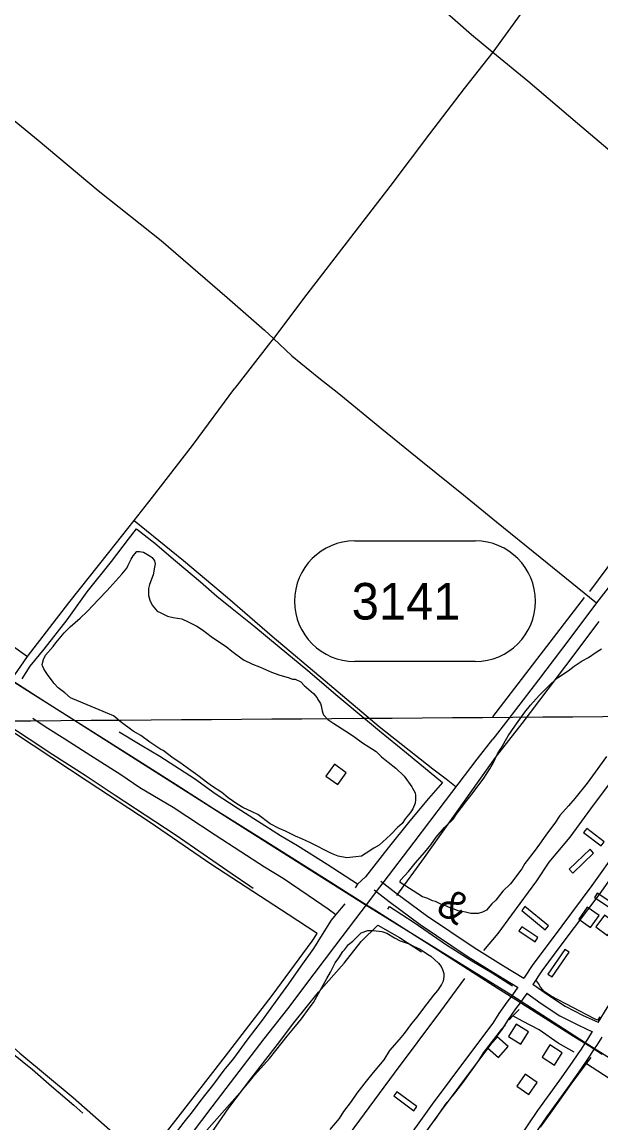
# Model space of a CAD drawing. Extents: x 3535183 to 3573198, y 534952 to 560562.
# Drawn here: x 3546397 to 3547982, y 545364 to 548377 of the extents above; entities that cross this region are included whole.
import ezdxf

# ---------------------------------------------------------------- set-up
doc = ezdxf.new("R2010")
doc.units = 0
for name, color, linetype in [('V-BLDG-OTLN', 7, 'Continuous'), ('V-DTCH-CNTR', 7, 'Continuous'), ('V-GRID-MAJR', 7, 'Continuous'), ('V-RAIL-IDEN', 7, 'Continuous'), ('V-RAIL-TRAK', 7, 'Continuous'), ('V-ROAD-CNTR', 7, 'Continuous'), ('V-ROAD-IDEN', 7, 'Continuous'), ('V-SITE-VEGE', 7, 'Continuous'), ('V-TOPO-SHOR', 7, 'Continuous')]:
    doc.layers.add(name, color=color, linetype=linetype)

msp = doc.modelspace()

# ---------------------------------------------------------------- linework, layer by layer
at = {"layer": 'V-BLDG-OTLN'}
for points in [[(3547260.961439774, 546289.9173938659), (3547284.42339285, 546322.313329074), (3547252.026457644, 546345.77528215), (3547228.564504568, 546313.3783469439)], [(3547942.640076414, 546169.654634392), (3547934.1610933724, 546158.513656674), (3547981.833998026, 546122.233729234), (3547990.3119810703, 546133.3737069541)], [(3547961.439038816, 546102.794768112), (3547951.733058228, 546112.8837479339), (3547894.860171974, 546058.1658573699), (3547904.5661525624, 546048.0778775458)], [(3548036.8178880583, 545932.9541077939), (3548044.527872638, 545944.6400844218), (3547971.7010182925, 545992.691988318), (3547963.9910337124, 545981.0060116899)], [(3547773.696414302, 545956.0400616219), (3547764.8424320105, 545945.1940833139), (3547829.1153034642, 545892.7251882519), (3547837.9692857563, 545903.5711665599)], [(3547943.850073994, 545954.752064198), (3547920.7681201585, 545922.084129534), (3547953.4370548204, 545899.0021756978), (3547976.5180086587, 545931.67111036)], [(3547999.8289620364, 545877.154219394), (3548023.290915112, 545909.5501546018), (3547990.893979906, 545933.012107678), (3547967.4320268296, 545900.615172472)], [(3547765.1104314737, 545901.194171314), (3547757.269447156, 545889.5951945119), (3547801.25735918, 545859.8602539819), (3547809.0973435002, 545871.4582307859)], [(3547894.685172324, 545831.005311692), (3547883.205195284, 545839.0172956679), (3547836.211289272, 545771.685430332), (3547847.6912663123, 545763.6734463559)], [(3547783.5423946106, 545613.372746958), (3547749.734462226, 545634.750704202), (3547728.356504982, 545600.9427718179), (3547762.164437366, 545579.564814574)], [(3547697.318567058, 545599.499774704), (3547670.97261975, 545569.4018348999), (3547701.071559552, 545543.0558875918), (3547727.4165068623, 545573.154827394)], [(3547875.5442106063, 545556.1128614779), (3547841.736278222, 545577.490818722), (3547820.3583209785, 545543.682886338), (3547854.1662533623, 545522.3049290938)], [(3547784.0363936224, 545441.67209036), (3547806.8663479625, 545474.518024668), (3547774.0204136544, 545497.3469790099), (3547751.191459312, 545464.5020447)], [(3547422.83311603, 545449.3550749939), (3547414.5061326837, 545438.101097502), (3547469.391022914, 545397.49217872), (3547477.719006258, 545408.7461562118)]]:
    msp.add_lwpolyline(points, close=True, dxfattribs=at)
at = {"layer": 'V-DTCH-CNTR'}
for points in [[(3546874.1580000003, 548988.431), (3547035.965, 548852.282), (3547189.544, 548722.464), (3547328.5130000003, 548602.125), (3547470.216, 548481.3470000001), (3547627.482, 548342.9), (3547685.705, 548294.716), (3547781.0500000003, 548215.811)], [(3547760.543, 548397.743), (3547685.705, 548294.716), (3547607.035, 548194.645), (3547512.557, 548071.284), (3547404.082, 547926.459), (3547296.034, 547787.0970000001), (3547176.691, 547631.75), (3547085.27, 547511.205), (3547077.248, 547500.627), (3546979.143, 547374.513)], [(3547781.0500000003, 548215.811), (3547917.506, 548100.23), (3548048.006, 547990.091), (3548192.265, 547864.5160000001), (3548284.305, 547786.554)], [(3546253.072, 548206.773), (3546441.359, 548053.9230000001), (3546605.451, 547915.513), (3546777.724, 547778.962), (3546958.745, 547623.345), (3547060.485, 547533.796)], [(3547060.485, 547533.796), (3547085.27, 547511.205), (3547135.575, 547463.679), (3547209.1580000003, 547403.077), (3547263.991, 547360.126)], [(3546411.806, 546640.285), (3546524.974, 546787.5970000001), (3546634.9050000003, 546924.905), (3546703.472, 547012.333), (3546754.205, 547077.023), (3546863.1520000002, 547218.1240000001), (3546979.143, 547374.513)], [(3547263.991, 547360.126), (3547382.177, 547263.7980000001), (3547493.191, 547173.109), (3547605.143, 547083.378), (3547696.062, 547008.658), (3547815.669, 546912.8200000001), (3547969.732, 546787.339)], [(3545448.136, 547271.101), (3545626.8340000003, 547153.939), (3545754.904, 547068.151), (3545879.609, 546986.61), (3546037.714, 546888.263), (3546211.563, 546782.459), (3546411.806, 546640.285)], [(3546703.472, 547012.333), (3546838.875, 546902.861), (3546959.007, 546801.8), (3547081.5530000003, 546696.013), (3547227.041, 546574.278), (3547374.937, 546449.2390000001), (3547521.799, 546333.22), (3547557.674, 546305.512), (3547585.472, 546283.609)], [(3546325.2120000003, 546520.208), (3546367.254, 546575.889), (3546411.806, 546640.285)], [(3546736.125, 545266.574), (3546818.318, 545371.811), (3546954.043, 545546.399), (3547081.289, 545712.838), (3547191.119, 545861.547), (3547204.708, 545882.568), (3547125.3910000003, 545934.589), (3546913.736, 546071.885), (3546747.887, 546186.311), (3546575.396, 546299.729), (3546329.802, 546460.947), (3546283.7260000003, 546407.337), (3546086.559, 546144.796), (3545937.532, 545943.768)], [(3545905.825, 545970.204), (3545937.532, 545943.768), (3545997.711, 545893.594), (3546138.935, 545770.872), (3546264.796, 545666.063), (3546390.72, 545554.605), (3546537.154, 545433.355), (3546675.519, 545311.559), (3546736.125, 545266.574), (3546782.965, 545231.81)]]:
    msp.add_lwpolyline(points, dxfattribs=at)
at = {"layer": 'V-GRID-MAJR'}
msp.add_spline([(3539332.196, 546413.546), (3544607.59, 546451.528), (3549882.9790000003, 546490.277), (3555158.363, 546529.794), (3560433.741, 546570.077), (3565709.113, 546611.128), (3570984.478, 546652.946), (3570984.4790000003, 546652.946)], degree=3, dxfattribs=at)
at = {"layer": 'V-RAIL-TRAK'}
for points in [[(3546367.254, 546575.889), (3546421.585, 546541.059), (3546575.202, 546444.281), (3546716.575, 546354.773), (3546818.987, 546290.009), (3546921.4080000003, 546224.508), (3547059.435, 546137.921), (3547241.989, 546023.321), (3547340.1520000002, 545961.125), (3547362.586, 545946.912), (3547537.727, 545835.935), (3547700.25, 545732.308)], [(3547700.25, 545732.308), (3547748.9080000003, 545701.903), (3547764.2770000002, 545692.3), (3547829.11, 545650.517), (3547906.787, 545601.693), (3547950.821, 545573.803), (3547985.301, 545551.961)]]:
    msp.add_lwpolyline(points, dxfattribs=at)
at = {"layer": 'V-ROAD-CNTR'}
for points in [[(3549446.212507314, 548001.3016637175), (3549380.68214837, 547909.6446944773), (3549261.5186770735, 547746.6330280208), (3549144.197306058, 547587.7886157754), (3549018.696129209, 547418.3818354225), (3548939.6458127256, 547313.9789053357), (3548845.5951232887, 547183.0367347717), (3548747.071296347, 547049.630547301), (3548682.405448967, 546957.6893899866), (3548610.5020021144, 546860.6981080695), (3548528.5871025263, 546747.7850094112), (3548478.5455429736, 546675.2410831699), (3548396.587245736, 546568.0685462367), (3548314.693461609, 546456.0147693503), (3548257.464459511, 546376.0133997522), (3548192.90637914, 546288.3563179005), (3548122.0041526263, 546192.3349937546), (3548051.0861052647, 546094.6361389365), (3547980.8671582, 545995.8373858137), (3547872.1394453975, 545850.3866703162), (3547819.903982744, 545780.177415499), (3547795.303144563, 545743.1126472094)], [(3550407.2541471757, 544022.367928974), (3550107.628746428, 544208.9065558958), (3549713.849533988, 544462.238049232), (3549285.45439078, 544731.94350982), (3548967.922025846, 544929.1791153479), (3548660.129641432, 545124.561724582), (3548376.228209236, 545306.933359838), (3547938.6390844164, 545582.9908077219), (3547735.04249161, 545714.4805447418), (3547336.185289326, 545960.8570519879), (3547019.426922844, 546160.336653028), (3546450.842060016, 546522.0869295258), (3546030.45590079, 546791.9593897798), (3545657.232647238, 547024.556924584), (3545377.043207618, 547202.886567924), (3545241.823478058, 547291.6253904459), (3544939.712082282, 547479.692014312), (3544491.714978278, 547765.6174424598), (3544295.4463708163, 547891.8451900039)], [(3548458.708, 547425.961), (3548394.315, 547341.012), (3548320.732, 547244.174), (3548244.012, 547145.272), (3548148.426, 547021.307), (3548055.494, 546898.1140000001), (3547969.732, 546787.339)], [(3547969.732, 546787.339), (3547896.4220000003, 546690.037), (3547810.864, 546577.051), (3547726.315, 546467.522), (3547685.8340000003, 546413.9990000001)], [(3547973.665250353, 545638.5706236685), (3547998.2314149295, 545678.812003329), (3548028.793129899, 545724.2438300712), (3548062.456952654, 545767.7032651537), (3548084.517623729, 545798.6346146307), (3548113.563793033, 545837.7833640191), (3548154.443885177, 545894.131222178), (3548200.32488951, 545960.7111473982), (3548225.7086990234, 545993.9593306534), (3548268.4850013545, 546053.3480893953), (3548318.309291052, 546122.2755417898), (3548386.0990605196, 546215.4367044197), (3548442.7494050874, 546292.7775830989), (3548485.142557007, 546351.8359254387), (3548530.8689473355, 546415.7175286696), (3548567.75505891, 546465.9197887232), (3548609.652463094, 546523.6761488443), (3548667.8044124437, 546604.9520427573), (3548709.705571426, 546662.2992523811), (3548751.2514384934, 546721.4277525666), (3548778.057225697, 546758.5130836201)], [(3546832.486, 545296.133), (3546917.091, 545407.948), (3546979.825, 545489.679), (3547060.066, 545594.443), (3547124.274, 545676.557), (3547196.106, 545772.3910000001), (3547253.3740000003, 545846.697), (3547310.921, 545922.774), (3547340.1520000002, 545961.125), (3547376.289, 546008.919), (3547385.372, 546020.931), (3547470.714, 546132.751), (3547556.421, 546245.314), (3547643.217, 546359.729), (3547685.8340000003, 546413.9990000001)], [(3548026.7198947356, 546112.1378610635), (3547956.6228417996, 546013.5106141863), (3547848.090554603, 545868.3213296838), (3547795.354017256, 545797.438584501), (3547770.5552765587, 545760.0756470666)], [(3547379.0295675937, 546025.8760805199), (3547419.817694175, 545993.6155299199), (3547503.983226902, 545932.0075135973), (3547634.4889075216, 545844.163184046), (3547714.634813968, 545793.6659049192), (3547770.7218459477, 545759.988742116)], [(3547360.6272228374, 546002.1816910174), (3547401.646305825, 545969.7384700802), (3547486.740773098, 545907.4504864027), (3547618.1130924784, 545819.0228159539), (3547698.9151860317, 545768.1120950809), (3547753.5010624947, 545735.3362931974)], [(3547754.0207591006, 545735.516285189), (3547746.2139321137, 545724.0715718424), (3547736.909614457, 545710.9154251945), (3547724.021616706, 545694.7444746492), (3547702.295843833, 545663.4178722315), (3547685.7165304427, 545637.2044460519), (3547616.620343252, 545545.3468341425), (3547519.8345961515, 545415.6402406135), (3547429.7260730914, 545290.83935607)], [(3547779.261122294, 545719.2810675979), (3547770.8540678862, 545706.9564281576), (3547760.9063855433, 545692.8905748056), (3547748.104383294, 545676.8275253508), (3547727.310156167, 545646.8441277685), (3547710.4214695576, 545620.1415539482), (3547640.629656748, 545527.3591658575), (3547544.019403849, 545397.8877593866), (3547453.9439269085, 545273.1326439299)], [(3547778.4519142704, 545719.0281204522), (3547818.2151344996, 545690.5886966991), (3547868.636383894, 545657.4941444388), (3547920.2071278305, 545631.4891077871), (3547958.7627761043, 545613.5748229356)], [(3547795.0153546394, 545744.0650226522), (3547835.1788655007, 545715.3393033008), (3547883.669616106, 545683.5118555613), (3547933.2848721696, 545658.4928922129), (3547974.051174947, 545639.5514609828)], [(3547755.482951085, 545320.0553167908), (3547808.6889165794, 545398.0027312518), (3547869.172334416, 545481.4718506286), (3547904.111984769, 545530.6313809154), (3547919.259029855, 545553.0227080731), (3547927.9757931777, 545566.1067659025), (3547938.289262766, 545582.0473109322), (3547945.58501384, 545592.9550051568), (3547958.3596393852, 545613.9495203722)], [(3547780.025048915, 545302.7966832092), (3547833.2290834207, 545380.7412687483), (3547893.545665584, 545463.9801493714), (3547928.766015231, 545513.5346190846), (3547944.1669701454, 545536.3012919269), (3547953.0542068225, 545549.6412340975), (3547963.352737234, 545565.5586890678), (3547970.8789861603, 545576.8109948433), (3547984.508438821, 545599.2103794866)]]:
    msp.add_lwpolyline(points, dxfattribs=at)
at = {"layer": 'V-ROAD-IDEN'}
for p, q in [((3547307.6080712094, 546956.7707160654), (3547637.607411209, 546956.7707160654)), ((3547637.607411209, 546626.7713760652), (3547307.6080712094, 546626.7713760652))]:
    msp.add_line(p, q, dxfattribs=at)
for centre, radius, start, end in [((3547307.6080712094, 546791.7710462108), 164.99966985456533, 90, 270), ((3547637.6074113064, 546791.7710461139), 164.99967004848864, 270, 90)]:
    msp.add_arc(centre, radius, start, end, dxfattribs=at)
at = {"layer": 'V-SITE-VEGE'}
for points in [[(3547310.538, 546091.957), (3547286.2, 546089.528), (3547261.804, 546093.7390000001), (3547244.021, 546101.331), (3547221.7800000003, 546112.204), (3547208.427, 546119.835), (3547186.185, 546130.707), (3547162.836, 546141.574), (3547145.0530000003, 546149.166), (3547118.364, 546162.214), (3547100.5810000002, 546169.808), (3547076.103, 546182.8740000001), (3547042.666, 546208.042), (3547027.097, 546215.654), (3547001.526, 546227.607), (3546984.828, 546237.4230000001), (3546961.432, 546253.823), (3546943.59, 546268.057), (3546915.7430000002, 546286.632), (3546905.7120000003, 546294.2930000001), (3546877.847, 546315.083), (3546858.907, 546328.2), (3546828.818, 546350.077), (3546810.994, 546362.0970000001), (3546783.129, 546382.886), (3546776.4560000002, 546386.148), (3546757.517, 546399.2660000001), (3546746.3880000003, 546405.809), (3546721.863, 546424.411), (3546700.719, 546436.404), (3546665.0530000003, 546462.66), (3546650.543, 546475.818), (3546647.201, 546478.001), (3546536.066, 546524.6240000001), (3546529.394, 546527.884), (3546513.776, 546541.032), (3546495.934, 546555.2660000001), (3546484.764, 546566.237), (3546482.509, 546570.649), (3546474.671, 546580.545), (3546467.96, 546588.235), (3546461.218, 546599.247), (3546456.721, 546606.958), (3546453.329, 546614.676), (3546452.184, 546619.096), (3546455.387, 546632.412), (3546460.815, 546644.639), (3546481.643, 546668.074), (3546489.302, 546678.109), (3546512.316, 546704.887), (3546528.775, 546721.6410000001), (3546556.245, 546745.136), (3546574.901, 546764.125), (3546606.71, 546797.626), (3546628.656, 546819.966), (3546670.323, 546865.733), (3546683.461, 546882.455), (3546687.819, 546890.245), (3546695.421, 546906.922), (3546700.877, 546915.829), (3546710.734, 546928.096), (3546718.484, 546928.166), (3546729.574, 546926.0480000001), (3546745.153, 546917.33), (3546752.952, 546911.8640000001), (3546759.683, 546901.958), (3546760.861, 546894.218), (3546759.833, 546885.352), (3546755.589, 546864.276), (3546745.863, 546837.618), (3546742.64, 546826.515), (3546742.808, 546807.694), (3546746.2460000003, 546794.4400000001), (3546753.009, 546781.214), (3546766.4420000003, 546764.723), (3546776.444, 546760.386), (3546795.355, 546750.588), (3546810.8850000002, 546747.405), (3546834.173, 546743.184), (3546851.9560000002, 546735.588), (3546875.315, 546723.62), (3546890.903, 546713.794), (3546914.3200000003, 546695.179), (3546932.143, 546683.16), (3546955.529, 546667.8690000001), (3546971.148, 546654.719), (3547003.463, 546631.757), (3547027.926, 546619.794), (3547046.8170000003, 546612.213), (3547080.1580000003, 546598.1140000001), (3547102.379, 546589.455), (3547125.69, 546583.0210000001), (3547136.8000000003, 546578.689), (3547144.5500000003, 546578.759), (3547160.119, 546571.1460000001), (3547169.0640000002, 546561.263), (3547194.7260000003, 546539.3470000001), (3547204.798, 546527.256), (3547207.051, 546522.848), (3547213.793, 546511.836), (3547216.066, 546505.213)], [(3547996.772, 546367.12), (3547966.156, 546323.6680000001), (3547944.281, 546293.577), (3547910.326, 546252.307), (3547892.789, 546232.223), (3547868.667, 546205.435), (3547855.5700000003, 546184.281), (3547832.588, 546154.182), (3547818.381, 546133.018), (3547801.972, 546110.727), (3547773.5130000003, 546073.937), (3547764.782, 546059.464), (3547734.148, 546018.225), (3547713.292, 545998.11), (3547693.58, 545973.575), (3547682.594, 545963.513), (3547668.352, 545946.775), (3547657.33, 545941.143), (3547645.181, 545937.712), (3547625.252, 545937.536), (3547610.83, 545940.729), (3547590.862, 545944.98), (3547579.754, 545949.312), (3547568.649, 545952.533), (3547554.201, 545959.046), (3547545.315, 545962.29), (3547528.6380000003, 545969.892), (3547520.8680000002, 545972.037), (3547507.523, 545978.562), (3547499.755, 545980.708), (3547493.091, 545982.862), (3547431.845, 546022.176), (3547432.894, 546028.83), (3547454.828, 546052.275), (3547473.452, 546074.584), (3547499.757, 546104.714), (3547516.186, 546124.791), (3547530.393, 546145.955), (3547553.404, 546172.732), (3547577.554, 546196.198), (3547585.1950000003, 546208.4450000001), (3547611.461, 546243.003), (3547632.269, 546268.655), (3547660.7090000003, 546307.661), (3547677.089, 546333.2710000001), (3547687.995, 546352.1900000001), (3547698.867, 546374.432), (3547708.694, 546390.0210000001), (3547727.218, 546423.401), (3547745.804, 546450.14), (3547773.146, 546488.028), (3547788.478, 546506.9890000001), (3547812.597, 546533.776), (3547844.419, 546566.17), (3547863.103, 546581.837), (3547891.719, 546600.914), (3547908.208, 546614.3470000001), (3547930.222, 546628.937), (3547947.857, 546637.952), (3547968.7630000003, 546652.532), (3547983.079, 546661.514)], [(3547216.066, 546505.213), (3547217.252, 546496.366), (3547218.398, 546491.946), (3547220.6720000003, 546485.325), (3547221.819, 546480.905), (3547234.115, 546467.728), (3547250.8200000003, 546456.804), (3547283.113, 546436.054), (3547304.267, 546422.957), (3547328.792, 546404.353), (3547346.605, 546393.439), (3547366.651, 546380.332), (3547381.171, 546366.068), (3547399.014, 546351.832), (3547420.198, 546335.4130000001), (3547442.538, 546313.469), (3547463.839, 546283.763), (3547466.0840000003, 546280.461), (3547472.844, 546267.235), (3547474.009, 546260.602), (3547474.1180000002, 546248.422), (3547473.09, 546239.557), (3547466.585, 546223.998), (3547458.934, 546212.857), (3547445.796, 546196.133), (3547437.0470000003, 546183.876), (3547424.968, 546172.696), (3547406.315, 546153.706), (3547394.236, 546142.526), (3547374.464, 546124.635), (3547360.151, 546115.649), (3547339.235, 546102.179), (3547326.017, 546094.308), (3547310.538, 546091.957)], [(3546888.845, 545328.653), (3546999.559, 545453.649), (3547018.174, 545477.066), (3547033.515, 545494.9180000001), (3547058.732, 545522.822), (3547074.078, 545540.675), (3547109.117, 545584.1680000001), (3547122.247, 545602.002), (3547145.2600000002, 545628.78), (3547161.687, 545648.854), (3547182.466, 545677.827), (3547194.509, 545693.435), (3547217.393, 545734.606), (3547231.5670000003, 545759.0920000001), (3547241.375, 545776.895), (3547254.433, 545802.477), (3547264.2800000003, 545815.85), (3547275.1920000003, 545833.661), (3547279.582, 545838.13), (3547290.525, 545852.622), (3547302.625, 545861.588), (3547317.987, 545877.224), (3547325.677, 545883.936), (3547343.3310000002, 545890.737), (3547358.832, 545890.8740000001), (3547382.109, 545887.759), (3547395.436, 545883.45), (3547416.59, 545870.351), (3547432.156, 545862.743), (3547456.593, 545854.1), (3547468.83, 545847.5650000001), (3547486.613, 545839.973), (3547492.187, 545835.595), (3547506.671, 545825.758), (3547515.576, 545820.302), (3547536.779, 545801.6680000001), (3547544.6180000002, 545791.774), (3547548.008, 545784.053), (3547551.4280000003, 545773.01), (3547551.497, 545765.262), (3547549.4, 545751.956), (3547545.0500000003, 545743.06), (3547534.128, 545726.354), (3547523.165, 545714.079), (3547495.802, 545678.403), (3547477.198, 545653.88), (3547462.965, 545636.0380000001), (3547443.273, 545609.289), (3547429.0270000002, 545592.552), (3547402.723, 545562.424), (3547387.451, 545536.822), (3547357.863, 545502.236), (3547339.2490000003, 545478.819), (3547312.973, 545445.3690000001), (3547297.67, 545423.089), (3547276.883, 545395.221), (3547264.872, 545376.294), (3547239.673, 545346.174)]]:
    msp.add_lwpolyline(points, dxfattribs=at)
at = {"layer": 'V-TOPO-SHOR'}
for p, q in [((3547315.418, 546017.355), (3547308.676, 546007.459)), ((3547740.157, 545657.345), (3547730.507, 545646.181)), ((3547942.518, 545527.084), (3547955.224, 545543.593)), ((3547525.555, 545370.92), (3547561.002, 545421.313))]:
    msp.add_line(p, q, dxfattribs=at)
for points in [[(3548409.589, 547427.395), (3548327.137, 547317.032), (3548222.609, 547174.893), (3548092.4250000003, 547009.809), (3547950.298, 546818.682)], [(3546397.3140000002, 546579.115), (3546418.865, 546613.732), (3546457.241, 546661.068), (3546520.463, 546740.8640000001), (3546575.515, 546817.857), (3546641.44, 546900.956), (3546687.895, 546961.479), (3546710.048, 546989.544), (3546760.666, 546950.651), (3546817.384, 546901.976), (3546885.654, 546844.6630000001), (3546930.261, 546805.716), (3546972.09, 546772.209), (3547030.986, 546724.099), (3547100.894, 546666.8), (3547179.061, 546602.47), (3547261.105, 546532.437), (3547305.146, 546495.946), (3547375.339, 546437.281), (3547449.097, 546377.01), (3547548.18, 546295.926), (3547509.4990000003, 546252.14), (3547458.1350000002, 546190.48), (3547398.682, 546117.002), (3547337.369, 546037.495), (3547315.418, 546017.355), (3547232.151, 546071.53), (3547150.5500000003, 546122.444), (3547104.407, 546149.627), (3547041.484, 546189.503), (3546985.424, 546225.888), (3546925.2460000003, 546264.4230000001), (3546869.415, 546305.455), (3546815.008, 546340.216), (3546773.788, 546366.897), (3546724.894, 546396.243), (3546662.8170000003, 546433.121)], [(3547935.7430000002, 546801.835), (3547814.612, 546643.783), (3547685.166, 546475.193)], [(3547975.8680000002, 546735.947), (3547884.312, 546615.25), (3547765.264, 546457.138), (3547692.171, 546364.247)], [(3547661.395, 545835.933), (3547700.6350000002, 545882.299), (3547737.384, 545933.5380000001), (3547806.068, 546026.6730000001), (3547839.8850000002, 546077.398), (3547897.526, 546146.446), (3547954.114, 546223.81), (3548013.6210000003, 546303.155), (3548089.56, 546406.145), (3548157.312, 546494.377), (3548234.211, 546599.822)], [(3546323.089, 546477.121), (3546352.772, 546457.439), (3546416.535, 546415.386), (3546481.399, 546371.974), (3546569.33, 546315.929), (3546651.514, 546260.651), (3546760.611, 546190.0380000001), (3546819.153, 546151.216), (3546892.281, 546100.501), (3546972.004, 546045.748), (3547020.377, 546013.392), (3547029.452, 546006.916)], [(3546426.826, 546471.6730000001), (3546459.8170000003, 546448.743), (3546513.938, 546415.617), (3546585.108, 546370.078), (3546666.991, 546318.077), (3546719.491, 546282.479), (3546810.142, 546227.822), (3546925.838, 546152.623), (3546995.365, 546107.3420000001), (3547061.045, 546064.758), (3547112.134, 546034.339), (3547180.582, 545987.681), (3547234.471, 545949.636), (3547255.7830000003, 545934.212)], [(3547692.171, 546364.247), (3547497.5330000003, 546090.5480000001), (3547421.671, 545986.911)], [(3547280.9220000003, 545964.0430000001), (3547255.7830000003, 545934.212), (3547243.339, 545919.446), (3547218.827, 545880.157), (3547194.853, 545841.694), (3547160.3170000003, 545792.753), (3547126.595, 545744.367), (3547089.606, 545694.856), (3547054.251, 545645.637), (3547012.665, 545590.621), (3546975.6780000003, 545540.838), (3546949.187, 545508.91), (3546918.143, 545466.557), (3546896.805, 545438.772), (3546881.132, 545419.507), (3546862.774, 545394.755), (3546839.529, 545366.404), (3546813.611, 545331.201), (3546794.702, 545306.992), (3546765.264, 545268.479)], [(3547398.055, 545949.128), (3547402.395, 545956.509), (3547470.339, 545913.054), (3547558.518, 545851.18), (3547628.42, 545807.7440000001), (3547683.54, 545774.9450000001), (3547739.176, 545739.214)], [(3545916.8880000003, 545943.367), (3545953.7770000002, 545911.125), (3546007.725, 545864.363), (3546057.2770000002, 545822.397), (3546108.794, 545776.903), (3546171.0100000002, 545724.894), (3546261.36, 545646.37), (3546327.9790000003, 545588.755), (3546369.228, 545555.746), (3546425.259, 545510.454), (3546477.5840000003, 545464.804), (3546538.997, 545412.787), (3546563.215, 545390.915)], [(3546664.914, 545024.474), (3546701.907, 545070.919), (3546754.182, 545139.426), (3546799.486, 545194.327), (3546849.558, 545257.012), (3546917.8200000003, 545340.818), (3546963.357, 545405.72), (3547023.273, 545485.26), (3547096.606, 545579.107), (3547140.579, 545638.512), (3547208.847, 545721.996), (3547279.0870000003, 545800.984), (3547325.3140000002, 545860.732), (3547371.032, 545905.317), (3547430.346, 545871.341), (3547490.674, 545832.535)], [(3547607.74, 545759.086), (3547542.4250000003, 545670.145), (3547415.912, 545500.687), (3547291.961, 545333.186), (3547181.997, 545188.06), (3547068.262, 545032.259), (3546957.037, 544884.221), (3546848.671, 544740.72), (3546758.473, 544621.569), (3546671.161, 544504.055), (3546581.944, 544383.299), (3546500.3880000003, 544270.996), (3546428.032, 544176.188), (3546331.789, 544047.631), (3546233.327, 543914.8640000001), (3546148.247, 543800.272), (3546061.254, 543683.083), (3545974.9, 543566.546), (3545937.923, 543518.166)], [(3547978.372, 545654.384), (3547971.77, 545645.743), (3547963.619, 545648.661), (3547845.5470000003, 545711.404), (3547826.001, 545723.45), (3547816.4760000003, 545735.986), (3547810.742, 545745.335), (3547805.378, 545752.931)], [(3547908.12, 545557.8), (3547864.911, 545582.675), (3547812.298, 545618.546), (3547767.3200000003, 545642.964), (3547740.157, 545657.345), (3547757.7290000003, 545674.786)], [(3547720.003, 545631.462), (3547709.458, 545621.175), (3547659.521, 545555.584), (3547646.85, 545535.086), (3547602.196, 545473.531), (3547574.6010000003, 545436.9450000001)], [(3547816.441, 545352.236), (3547849.2660000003, 545398.6190000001), (3547900.038, 545469.978), (3547942.518, 545527.084), (3548004.034, 545486.859), (3548066.8540000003, 545449.305), (3548119.912, 545413.438)]]:
    msp.add_lwpolyline(points, dxfattribs=at)

# ---------------------------------------------------------------- texts
at = {"layer": 'V-RAIL-IDEN'}
msp.add_text('&', height=82.99983200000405, rotation=327.83874549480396, dxfattribs=at).set_placement((3547526.4089088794, 545942.5080886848))
at = {"layer": 'V-ROAD-IDEN'}
msp.add_text('3141', height=99.99980199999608, dxfattribs=at).set_placement((3547299.3800876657, 546741.7711460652))

doc.saveas('drawing.dxf')
